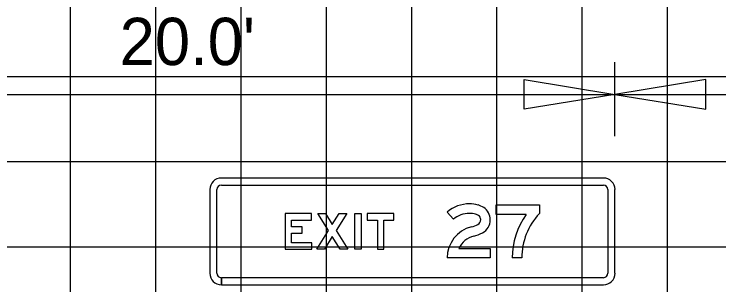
# Model space of a CAD drawing. Extents: x 2193008 to 2198143, y 1236112 to 1237864.
# Drawn here: x 2197041.39 to 2197057.91, y 1237295.29 to 1237301.65 of the extents above; entities that cross this region are included whole.
import ezdxf

# ---------------------------------------------------------------- set-up
doc = ezdxf.new("R2010")
doc.units = 0
for name, color, linetype in [('GSBWFILL', 7, 'Continuous'), ('GSCOLORFILL', 7, 'Continuous'), ('GSDIMS', 7, 'Continuous'), ('GSOUTLINE', 7, 'Continuous'), ('Level 55', 7, 'Continuous'), ('M-ROADS', 7, 'Continuous')]:
    doc.layers.add(name, color=color, linetype=linetype)

msp = doc.modelspace()

# ---------------------------------------------------------------- linework, layer by layer
at = {"layer": 'GSBWFILL'}
msp.add_line((2197053.288, 1237295.927), (2197053.063, 1237295.927), dxfattribs=at)
for points in [[(2197053.394, 1237296.951), (2197052.688, 1237296.951), (2197052.688, 1237297.176), (2197053.7, 1237297.176), (2197053.7, 1237296.969)], [(2197051.685, 1237296.835), (2197051.54, 1237297.006)], [(2197051.814, 1237296.152), (2197052.551, 1237296.152), (2197052.551, 1237295.927), (2197051.54, 1237295.927)]]:
    msp.add_lwpolyline(points, dxfattribs=at)
for points in [[(2197048.368, 1237296.285), (2197047.893, 1237296.285), (2197047.893, 1237296.509), (2197048.139, 1237296.509), (2197048.139, 1237296.659), (2197047.893, 1237296.659), (2197047.893, 1237296.818), (2197048.355, 1237296.818), (2197048.355, 1237296.968), (2197047.743, 1237296.968), (2197047.743, 1237296.135), (2197048.368, 1237296.135)], [(2197049.032, 1237296.135), (2197048.846, 1237296.431), (2197048.661, 1237296.135), (2197048.484, 1237296.135), (2197048.758, 1237296.572), (2197048.509, 1237296.968), (2197048.686, 1237296.968), (2197048.846, 1237296.713), (2197049.007, 1237296.968), (2197049.184, 1237296.968), (2197048.935, 1237296.572), (2197049.209, 1237296.135)], [(2197049.375, 1237296.135), (2197049.375, 1237296.968), (2197049.525, 1237296.968), (2197049.525, 1237296.135)], [(2197049.666, 1237296.818), (2197049.904, 1237296.818), (2197049.904, 1237296.135), (2197050.054, 1237296.135), (2197050.054, 1237296.818), (2197050.291, 1237296.818), (2197050.291, 1237296.968), (2197049.666, 1237296.968)]]:
    msp.add_lwpolyline(points, close=True, dxfattribs=at)
for radius, start in [(1.748, 144.1465), (1.523, 136.8452)]:
    msp.add_arc((2197054.811, 1237295.927), radius, start, 180, dxfattribs=at)
for centre, major_axis, start_param, end_param in [((2197052.061, 1237296.392), (0, 0.806), 0, 0.70376), ((2197052.061, 1237296.408), (0, 0.789), 6.02311, 6.283185), ((2197052.146, 1237296.729), (0, 0.458), 5.706931, 6.02311), ((2197052.21, 1237296.827), (0, 0.341), 4.712389, 5.706931), ((2197052.061, 1237296.392), (0, 0.581), 0, 0.70376), ((2197052.061, 1237296.408), (0, 0.565), 6.02311, 6.283185), ((2197052.146, 1237296.729), (0, 0.233), 5.706931, 6.02311), ((2197052.21, 1237296.827), (0, 0.117), 4.712389, 5.706931), ((2197052.202, 1237296.827), (0, 0.124), 3.626327, 4.712389), ((2197052.202, 1237296.827), (0, 0.349), 3.626327, 4.712389), ((2197052.293, 1237295.927), (0, 0.754), 0.25053, 1.570796), ((2197051.932, 1237297.339), (0, 0.704), 3.392123, 3.626327), ((2197052.293, 1237295.927), (0, 0.529), 0.25053, 1.132058), ((2197051.932, 1237297.339), (0, 0.928), 3.392123, 3.626327)]:
    msp.add_ellipse(centre, major_axis=major_axis, ratio=0.999994, start_param=start_param, end_param=end_param, dxfattribs=at)
at = {"layer": 'GSCOLORFILL'}
for p, q in [((2197055.203, 1237297.805), (2197046.245, 1237297.805)), ((2197046.245, 1237297.638), (2197055.203, 1237297.638)), ((2197045.974, 1237297.534), (2197045.974, 1237295.569)), ((2197046.141, 1237295.569), (2197046.141, 1237297.534)), ((2197055.307, 1237297.534), (2197055.307, 1237295.569)), ((2197055.473, 1237295.569), (2197055.473, 1237297.534)), ((2197053.288, 1237295.927), (2197053.063, 1237295.927)), ((2197046.245, 1237295.299), (2197046.245, 1237295.465)), ((2197055.203, 1237295.465), (2197046.246, 1237295.465)), ((2197046.246, 1237295.465), (2197046.246, 1237295.299)), ((2197046.246, 1237295.299), (2197055.203, 1237295.299))]:
    msp.add_line(p, q, dxfattribs=at)
for points in [[(2197053.394, 1237296.951), (2197052.688, 1237296.951), (2197052.688, 1237297.176), (2197053.7, 1237297.176), (2197053.7, 1237296.969)], [(2197051.685, 1237296.835), (2197051.54, 1237297.006)], [(2197051.814, 1237296.152), (2197052.551, 1237296.152), (2197052.551, 1237295.927), (2197051.54, 1237295.927)]]:
    msp.add_lwpolyline(points, dxfattribs=at)
for points in [[(2197048.368, 1237296.285), (2197047.893, 1237296.285), (2197047.893, 1237296.509), (2197048.139, 1237296.509), (2197048.139, 1237296.659), (2197047.893, 1237296.659), (2197047.893, 1237296.818), (2197048.355, 1237296.818), (2197048.355, 1237296.968), (2197047.743, 1237296.968), (2197047.743, 1237296.135), (2197048.368, 1237296.135)], [(2197049.032, 1237296.135), (2197048.846, 1237296.431), (2197048.661, 1237296.135), (2197048.484, 1237296.135), (2197048.758, 1237296.572), (2197048.509, 1237296.968), (2197048.686, 1237296.968), (2197048.846, 1237296.713), (2197049.007, 1237296.968), (2197049.184, 1237296.968), (2197048.935, 1237296.572), (2197049.209, 1237296.135)], [(2197049.375, 1237296.135), (2197049.375, 1237296.968), (2197049.525, 1237296.968), (2197049.525, 1237296.135)], [(2197049.666, 1237296.818), (2197049.904, 1237296.818), (2197049.904, 1237296.135), (2197050.054, 1237296.135), (2197050.054, 1237296.818), (2197050.291, 1237296.818), (2197050.291, 1237296.968), (2197049.666, 1237296.968)]]:
    msp.add_lwpolyline(points, close=True, dxfattribs=at)
for centre, radius, start, end in [((2197046.245, 1237297.534), 0.271, 90, 180), ((2197055.203, 1237297.534), 0.271, 0, 90), ((2197046.245, 1237297.534), 0.104, 90, 180), ((2197055.203, 1237297.534), 0.104, 0, 90), ((2197054.811, 1237295.927), 1.748, 144.1465, 180), ((2197054.811, 1237295.927), 1.523, 136.8452, 180), ((2197046.245, 1237295.569), 0.271, 180, 270), ((2197046.245, 1237295.569), 0.104, 180, 270), ((2197055.203, 1237295.569), 0.271, 270, 0), ((2197055.203, 1237295.569), 0.104, 270, 0)]:
    msp.add_arc(centre, radius, start, end, dxfattribs=at)
for centre, major_axis, start_param, end_param in [((2197052.061, 1237296.392), (0, 0.806), 0, 0.70376), ((2197052.061, 1237296.408), (0, 0.789), 6.02311, 6.283185), ((2197052.146, 1237296.729), (0, 0.458), 5.706931, 6.02311), ((2197052.21, 1237296.827), (0, 0.341), 4.712389, 5.706931), ((2197052.061, 1237296.392), (0, 0.581), 0, 0.70376), ((2197052.061, 1237296.408), (0, 0.565), 6.02311, 6.283185), ((2197052.146, 1237296.729), (0, 0.233), 5.706931, 6.02311), ((2197052.21, 1237296.827), (0, 0.117), 4.712389, 5.706931), ((2197052.202, 1237296.827), (0, 0.124), 3.626327, 4.712389), ((2197052.202, 1237296.827), (0, 0.349), 3.626327, 4.712389), ((2197052.293, 1237295.927), (0, 0.754), 0.25053, 1.570796), ((2197051.932, 1237297.339), (0, 0.704), 3.392123, 3.626327), ((2197052.293, 1237295.927), (0, 0.529), 0.25053, 1.132058), ((2197051.932, 1237297.339), (0, 0.928), 3.392123, 3.626327)]:
    msp.add_ellipse(centre, major_axis=major_axis, ratio=0.999994, start_param=start_param, end_param=end_param, dxfattribs=at)
at = {"layer": 'GSDIMS'}
for p, q in [((2197055.473, 1237298.784), (2197055.473, 1237300.525)), ((2197035.486, 1237299.767), (2197055.473, 1237299.767)), ((2197055.473, 1237299.767), (2197078.57, 1237299.767))]:
    msp.add_line(p, q, dxfattribs=at)
for points in [[(2197055.473, 1237299.767), (2197053.345, 1237299.42), (2197053.345, 1237300.115)], [(2197055.473, 1237299.767), (2197057.601, 1237299.42), (2197057.601, 1237300.115)]]:
    msp.add_lwpolyline(points, close=True, dxfattribs=at)
at = {"layer": 'GSOUTLINE'}
msp.add_line((2197053.288, 1237295.927), (2197053.063, 1237295.927), dxfattribs=at)
for points in [[(2197053.394, 1237296.951), (2197052.688, 1237296.951), (2197052.688, 1237297.176), (2197053.7, 1237297.176), (2197053.7, 1237296.969)], [(2197051.685, 1237296.835), (2197051.54, 1237297.006)], [(2197051.814, 1237296.152), (2197052.551, 1237296.152), (2197052.551, 1237295.927), (2197051.54, 1237295.927)]]:
    msp.add_lwpolyline(points, dxfattribs=at)
for points in [[(2197048.368, 1237296.285), (2197047.893, 1237296.285), (2197047.893, 1237296.509), (2197048.139, 1237296.509), (2197048.139, 1237296.659), (2197047.893, 1237296.659), (2197047.893, 1237296.818), (2197048.355, 1237296.818), (2197048.355, 1237296.968), (2197047.743, 1237296.968), (2197047.743, 1237296.135), (2197048.368, 1237296.135)], [(2197049.032, 1237296.135), (2197048.846, 1237296.431), (2197048.661, 1237296.135), (2197048.484, 1237296.135), (2197048.758, 1237296.572), (2197048.509, 1237296.968), (2197048.686, 1237296.968), (2197048.846, 1237296.713), (2197049.007, 1237296.968), (2197049.184, 1237296.968), (2197048.935, 1237296.572), (2197049.209, 1237296.135)], [(2197049.375, 1237296.135), (2197049.375, 1237296.968), (2197049.525, 1237296.968), (2197049.525, 1237296.135)], [(2197049.666, 1237296.818), (2197049.904, 1237296.818), (2197049.904, 1237296.135), (2197050.054, 1237296.135), (2197050.054, 1237296.818), (2197050.291, 1237296.818), (2197050.291, 1237296.968), (2197049.666, 1237296.968)]]:
    msp.add_lwpolyline(points, close=True, dxfattribs=at)
for radius, start in [(1.748, 144.1465), (1.523, 136.8452)]:
    msp.add_arc((2197054.811, 1237295.927), radius, start, 180, dxfattribs=at)
for centre, major_axis, start_param, end_param in [((2197052.061, 1237296.392), (0, 0.806), 0, 0.70376), ((2197052.061, 1237296.408), (0, 0.789), 6.02311, 6.283185), ((2197052.146, 1237296.729), (0, 0.458), 5.706931, 6.02311), ((2197052.21, 1237296.827), (0, 0.341), 4.712389, 5.706931), ((2197052.061, 1237296.392), (0, 0.581), 0, 0.70376), ((2197052.061, 1237296.408), (0, 0.565), 6.02311, 6.283185), ((2197052.146, 1237296.729), (0, 0.233), 5.706931, 6.02311), ((2197052.21, 1237296.827), (0, 0.117), 4.712389, 5.706931), ((2197052.202, 1237296.827), (0, 0.124), 3.626327, 4.712389), ((2197052.202, 1237296.827), (0, 0.349), 3.626327, 4.712389), ((2197052.293, 1237295.927), (0, 0.754), 0.25053, 1.570796), ((2197051.932, 1237297.339), (0, 0.704), 3.392123, 3.626327), ((2197052.293, 1237295.927), (0, 0.529), 0.25053, 1.132058), ((2197051.932, 1237297.339), (0, 0.928), 3.392123, 3.626327)]:
    msp.add_ellipse(centre, major_axis=major_axis, ratio=0.999994, start_param=start_param, end_param=end_param, dxfattribs=at)
at = {"layer": 'M-ROADS'}
for p, q in [((2197042.707, 1237258.191), (2197042.707, 1237318.191)), ((2197044.707, 1237258.191), (2197044.707, 1237318.191)), ((2197046.707, 1237258.191), (2197046.707, 1237318.191)), ((2197048.707, 1237258.191), (2197048.707, 1237318.191)), ((2197050.707, 1237258.191), (2197050.707, 1237318.191)), ((2197052.707, 1237258.191), (2197052.707, 1237318.191)), ((2197054.707, 1237258.191), (2197054.707, 1237318.191)), ((2197056.707, 1237258.191), (2197056.707, 1237318.191)), ((2197024.707, 1237300.191), (2197154.707, 1237300.191)), ((2197024.707, 1237298.191), (2197154.707, 1237298.191)), ((2197024.707, 1237296.191), (2197154.707, 1237296.191))]:
    msp.add_line(p, q, dxfattribs=at)

# ---------------------------------------------------------------- texts
at = {"layer": 'Level 55'}
msp.add_text("20.0'", height=1.1105, dxfattribs=at).set_placement((2197043.86, 1237300.456))

doc.saveas('drawing.dxf')
